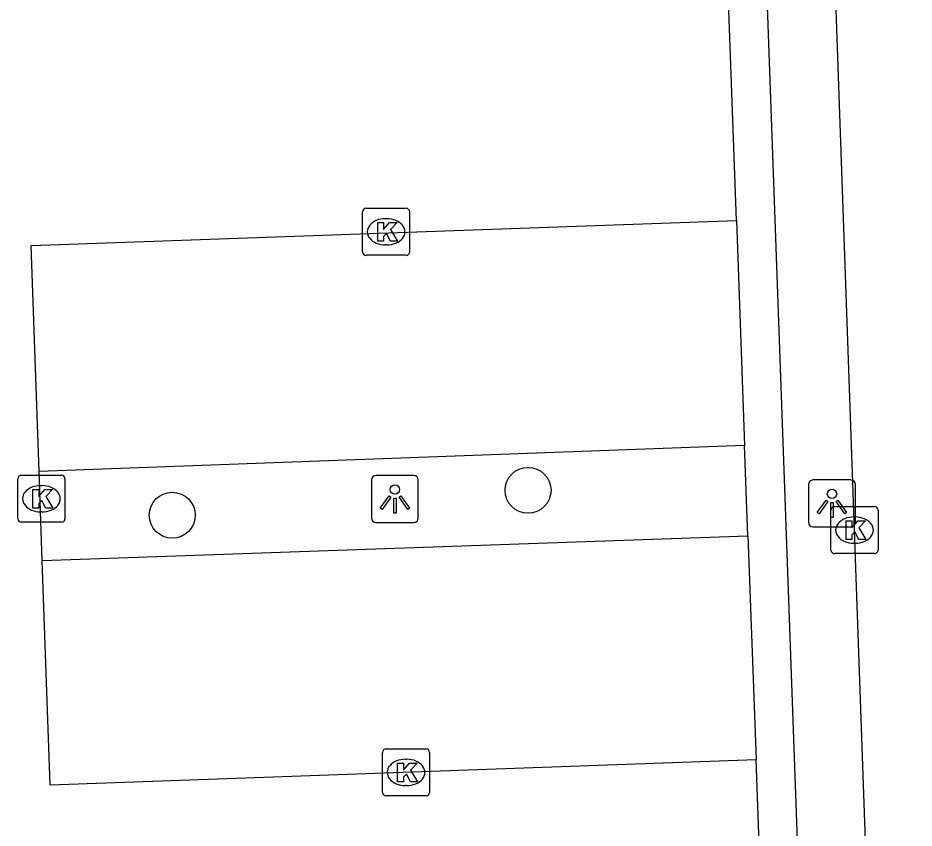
# Model space of a CAD drawing. Extents: x 160557 to 161245, y 385330 to 386505.
# Drawn here: x 160686.06 to 160705.12, y 386188.84 to 386206.07 of the extents above; entities that cross this region are included whole.
import ezdxf

# ---------------------------------------------------------------- set-up
doc = ezdxf.new("R2010")
doc.units = 0
for name, color, linetype in [('IMGEO_Boom', 7, 'Continuous'), ('IMGEO_Kolk', 7, 'Continuous'), ('IMGEO_Lichtpunt', 7, 'Continuous'), ('IMGEO_Rijbaan_lokaal_open', 7, 'Continuous'), ('IMGEO_Voetpad_halfverhard', 7, 'Continuous'), ('IMGEO_Voetpad_open', 7, 'Continuous')]:
    doc.layers.add(name, color=color, linetype=linetype)

msp = doc.modelspace()

# ---------------------------------------------------------------- linework, layer by layer
at = {"layer": 'IMGEO_Boom'}
for centre in [(160696.911, 386196.022), (160689.342, 386195.493)]:
    msp.add_circle(centre, 0.489, dxfattribs=at)
at = {"layer": 'IMGEO_Kolk'}
for p, q in [((160693.392, 386201.096), (160693.392, 386201.948)), ((160693.467, 386202.022), (160694.319, 386202.022)), ((160694.393, 386201.948), (160694.393, 386201.096)), ((160693.88, 386201.802), (160693.905, 386201.802)), ((160693.903, 386201.242), (160693.878, 386201.242)), ((160694.319, 386201.022), (160693.467, 386201.022)), ((160686.06, 386195.417), (160686.06, 386196.269)), ((160686.135, 386196.343), (160686.987, 386196.343)), ((160687.061, 386196.269), (160687.061, 386195.417)), ((160686.548, 386196.123), (160686.573, 386196.123)), ((160703.355, 386194.749), (160703.355, 386195.601)), ((160703.43, 386195.675), (160704.282, 386195.675)), ((160704.356, 386195.601), (160704.356, 386194.749)), ((160686.571, 386195.563), (160686.546, 386195.563)), ((160703.843, 386195.455), (160703.868, 386195.455)), ((160686.987, 386195.343), (160686.135, 386195.343)), ((160703.866, 386194.895), (160703.841, 386194.895)), ((160704.282, 386194.675), (160703.43, 386194.675)), ((160693.891, 386190.52), (160694.743, 386190.52)), ((160693.816, 386189.594), (160693.816, 386190.446)), ((160694.304, 386190.3), (160694.329, 386190.3)), ((160694.817, 386190.446), (160694.817, 386189.594)), ((160694.327, 386189.74), (160694.302, 386189.74)), ((160694.743, 386189.52), (160693.891, 386189.52))]:
    msp.add_line(p, q, dxfattribs=at)
for points in [[(160693.392, 386201.096), (160693.392, 386201.948)], [(160693.467, 386202.022), (160694.319, 386202.022)], [(160694.393, 386201.948), (160694.393, 386201.096)], [(160693.713, 386201.722), (160693.836, 386201.722), (160693.836, 386201.571), (160693.966, 386201.722), (160694.13, 386201.722), (160693.984, 386201.571), (160694.137, 386201.322), (160693.985, 386201.322), (160693.9, 386201.486), (160693.836, 386201.419), (160693.836, 386201.322), (160693.713, 386201.322), (160693.713, 386201.722)], [(160694.319, 386201.022), (160693.467, 386201.022)], [(160686.06, 386195.417), (160686.06, 386196.269)], [(160686.135, 386196.343), (160686.987, 386196.343)], [(160687.061, 386196.269), (160687.061, 386195.417)], [(160686.381, 386196.043), (160686.504, 386196.043), (160686.504, 386195.892), (160686.634, 386196.043), (160686.798, 386196.043), (160686.652, 386195.892), (160686.805, 386195.643), (160686.653, 386195.643), (160686.568, 386195.807), (160686.504, 386195.74), (160686.504, 386195.643), (160686.381, 386195.643), (160686.381, 386196.043)], [(160703.355, 386194.749), (160703.355, 386195.601)], [(160703.43, 386195.675), (160704.282, 386195.675)], [(160704.356, 386195.601), (160704.356, 386194.749)], [(160686.987, 386195.343), (160686.135, 386195.343)], [(160703.676, 386195.375), (160703.799, 386195.375), (160703.799, 386195.224), (160703.929, 386195.375), (160704.093, 386195.375), (160703.947, 386195.224), (160704.1, 386194.975), (160703.948, 386194.975), (160703.863, 386195.139), (160703.799, 386195.072), (160703.799, 386194.975), (160703.676, 386194.975), (160703.676, 386195.375)], [(160704.282, 386194.675), (160703.43, 386194.675)], [(160693.891, 386190.52), (160694.743, 386190.52)], [(160693.816, 386189.594), (160693.816, 386190.446)], [(160694.817, 386190.446), (160694.817, 386189.594)], [(160694.137, 386190.22), (160694.26, 386190.22), (160694.26, 386190.069), (160694.39, 386190.22), (160694.554, 386190.22), (160694.408, 386190.069), (160694.561, 386189.82), (160694.409, 386189.82), (160694.324, 386189.984), (160694.26, 386189.917), (160694.26, 386189.82), (160694.137, 386189.82), (160694.137, 386190.22)], [(160694.743, 386189.52), (160693.891, 386189.52)]]:
    msp.add_lwpolyline(points, dxfattribs=at)
for centre, start, end in [((160693.469, 386201.946), 91.552, 178.448), ((160693.469, 386201.946), 91.552, 178.448), ((160694.317, 386201.946), 1.552, 88.448), ((160694.317, 386201.946), 1.552, 88.448), ((160693.469, 386201.098), 181.552, 268.448), ((160693.469, 386201.098), 181.552, 268.448), ((160694.317, 386201.098), 271.552, 358.448), ((160694.317, 386201.098), 271.552, 358.448), ((160686.137, 386196.267), 91.552, 178.448), ((160686.137, 386196.267), 91.552, 178.448), ((160686.985, 386196.267), 1.552, 88.448), ((160686.985, 386196.267), 1.552, 88.448), ((160703.432, 386195.599), 91.552, 178.448), ((160703.432, 386195.599), 91.552, 178.448), ((160704.28, 386195.599), 1.552, 88.448), ((160704.28, 386195.599), 1.552, 88.448), ((160686.137, 386195.419), 181.552, 268.448), ((160686.137, 386195.419), 181.552, 268.448), ((160686.985, 386195.419), 271.552, 358.448), ((160686.985, 386195.419), 271.552, 358.448), ((160703.432, 386194.751), 181.552, 268.448), ((160703.432, 386194.751), 181.552, 268.448), ((160704.28, 386194.751), 271.552, 358.448), ((160704.28, 386194.751), 271.552, 358.448), ((160693.893, 386190.444), 91.552, 178.448), ((160693.893, 386190.444), 91.552, 178.448), ((160694.741, 386190.444), 1.552, 88.448), ((160694.741, 386190.444), 1.552, 88.448), ((160693.893, 386189.596), 181.552, 268.448), ((160693.893, 386189.596), 181.552, 268.448), ((160694.741, 386189.596), 271.552, 358.448), ((160694.741, 386189.596), 271.552, 358.448)]:
    msp.add_arc(centre, 0.0765, start, end, dxfattribs=at)
for centre, major_axis, ratio, start_param, end_param in [((160693.879, 386201.522), (-0.387, 0.002), 0.722429, 4.712389, 7.853982), ((160693.904, 386201.522), (-0.39, 0.002), 0.717154, 1.570796, 4.712389), ((160686.547, 386195.843), (-0.387, 0.002), 0.722429, 4.712389, 7.853982), ((160686.572, 386195.843), (-0.39, 0.002), 0.717154, 1.570796, 4.712389), ((160703.842, 386195.175), (-0.387, 0.002), 0.722429, 4.712389, 7.853982), ((160703.867, 386195.175), (-0.39, 0.002), 0.717154, 1.570796, 4.712389), ((160694.303, 386190.02), (-0.387, 0.002), 0.722429, 4.712389, 7.853982), ((160694.328, 386190.02), (-0.39, 0.002), 0.717154, 1.570796, 4.712389)]:
    msp.add_ellipse(centre, major_axis=major_axis, ratio=ratio, start_param=start_param, end_param=end_param, dxfattribs=at)
at = {"layer": 'IMGEO_Lichtpunt'}
for p, q in [((160693.581, 386196.241), (160693.581, 386195.434)), ((160693.581, 386196.241), (160693.581, 386195.434)), ((160694.483, 386196.336), (160693.675, 386196.336)), ((160694.483, 386196.336), (160693.675, 386196.336)), ((160694.577, 386195.434), (160694.577, 386196.241)), ((160694.577, 386195.434), (160694.577, 386196.241)), ((160703.78, 386196.242), (160702.972, 386196.242)), ((160703.78, 386196.242), (160702.972, 386196.242)), ((160702.878, 386196.147), (160702.878, 386195.34)), ((160702.878, 386196.147), (160702.878, 386195.34)), ((160703.874, 386195.34), (160703.874, 386196.147)), ((160703.874, 386195.34), (160703.874, 386196.147)), ((160693.675, 386195.34), (160694.483, 386195.34)), ((160693.675, 386195.34), (160694.483, 386195.34)), ((160702.972, 386195.246), (160703.78, 386195.246)), ((160702.972, 386195.246), (160703.78, 386195.246))]:
    msp.add_line(p, q, dxfattribs=at)
for points in [[(160693.955, 386195.905), (160693.994, 386195.877), (160693.806, 386195.615), (160693.768, 386195.642), (160693.955, 386195.905)], [(160694.057, 386195.857), (160694.104, 386195.857), (160694.104, 386195.535), (160694.057, 386195.535), (160694.057, 386195.857)], [(160694.167, 386195.877), (160694.205, 386195.904), (160694.392, 386195.642), (160694.353, 386195.614), (160694.167, 386195.877)], [(160703.252, 386195.811), (160703.291, 386195.783), (160703.103, 386195.521), (160703.065, 386195.548), (160703.252, 386195.811)], [(160703.464, 386195.783), (160703.502, 386195.81), (160703.689, 386195.548), (160703.65, 386195.52), (160703.464, 386195.783)], [(160703.354, 386195.763), (160703.401, 386195.763), (160703.401, 386195.441), (160703.354, 386195.441), (160703.354, 386195.763)]]:
    msp.add_lwpolyline(points, dxfattribs=at)
for centre in [(160694.08, 386196.039), (160703.377, 386195.945)]:
    msp.add_circle(centre, 0.0994, dxfattribs=at)
for centre, start, end in [((160693.675, 386196.241), 90, 180), ((160693.675, 386196.241), 90, 180), ((160694.483, 386196.241), 0, 90), ((160694.483, 386196.241), 0, 90), ((160702.972, 386196.147), 90, 180), ((160702.972, 386196.147), 90, 180), ((160703.78, 386196.147), 0, 90), ((160703.78, 386196.147), 0, 90), ((160693.675, 386195.434), 180, 270), ((160693.675, 386195.434), 180, 270), ((160694.483, 386195.434), 270, 0), ((160694.483, 386195.434), 270, 360), ((160702.972, 386195.34), 180, 270), ((160702.972, 386195.34), 180, 270), ((160703.78, 386195.34), 270, 0), ((160703.78, 386195.34), 270, 360)]:
    msp.add_arc(centre, 0.0946, start, end, dxfattribs=at)
at = {"layer": 'IMGEO_Rijbaan_lokaal_open'}
for points in [[(160705.123, 386157.072), (160704.546, 386175.729), (160703.856, 386195.175), (160703.194, 386213.895)], [(160701.346, 386201.762), (160701.114, 386208.187)], [(160686.51, 386196.422), (160686.342, 386201.231), (160701.346, 386201.762)], [(160686.577, 386194.529), (160686.51, 386196.422)], [(160701.761, 386190.291), (160686.744, 386189.751), (160686.577, 386194.529)], [(160701.996, 386183.783), (160701.761, 386190.291)]]:
    msp.add_lwpolyline(points, dxfattribs=at)
at = {"layer": 'IMGEO_Voetpad_halfverhard'}
for points in [[(160701.346, 386201.762), (160701.519, 386196.976)], [(160701.519, 386196.976), (160686.51, 386196.422)], [(160701.588, 386195.053), (160701.519, 386196.976)], [(160686.577, 386194.529), (160701.588, 386195.053)], [(160701.588, 386195.053), (160701.761, 386190.291)]]:
    msp.add_lwpolyline(points, dxfattribs=at)
at = {"layer": 'IMGEO_Voetpad_open'}
msp.add_lwpolyline([(160698.284, 386219.185), (160698.982, 386219.213), (160701.614, 386216.981), (160703.106, 386175.544), (160703.593, 386160.914)], dxfattribs=at)

doc.saveas('drawing.dxf')
